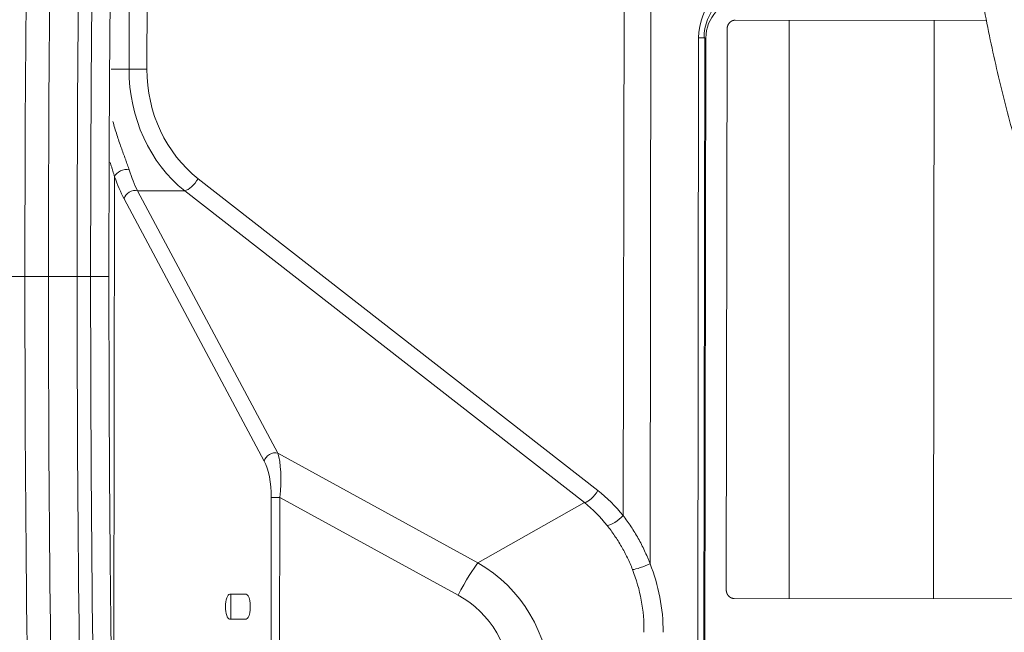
# Model space of a CAD drawing. Header units: millimetres. Extents: x 0 to 594, y 0 to 420.
# Tile 507 of 656: x 201.52 to 211.47, y 319.23 to 325.42. Entities that reach past the tile are written whole.
import ezdxf

# ---------------------------------------------------------------- set-up
doc = ezdxf.new("R2010")
doc.units = ezdxf.units.MM
doc.layers.add('1', color=7, linetype='Continuous', true_color=0xffffff)

msp = doc.modelspace()

# ---------------------------------------------------------------- linework, layer by layer
at = {"layer": '1', "color": 155, "linetype": 'Continuous', "lineweight": 13}
for p, q in [((202.6219, 324.9217), (202.6245, 326.6408)), ((202.806, 326.6406), (202.8034, 324.9214)), ((207.6256, 325.6797), (207.6175, 320.4107)), ((207.897, 325.7259), (207.8881, 319.9241)), ((208.3543, 308.9427), (208.3794, 325.2379)), ((208.4524, 325.235), (208.4273, 308.9453)), ((202.4407, 324.9219), (202.6219, 324.9217)), ((202.4767, 323.8348), (202.4679, 318.1118)), ((203.3203, 323.8147), (207.3609, 320.6641)), ((202.7083, 323.6927), (204.1251, 321.0424)), ((203.1847, 323.692), (202.7083, 323.6927)), ((207.2253, 320.5415), (203.1847, 323.692)), ((203.9895, 320.9607), (202.5727, 323.611)), ((204.1251, 321.0424), (206.1476, 319.9337)), ((204.0422, 309.0918), (204.0599, 320.5943)), ((204.1455, 320.5942), (204.1278, 309.0916)), ((205.9476, 319.6063), (204.1455, 320.5942)), ((206.1476, 319.9337), (207.2253, 320.5415)), ((203.65, 319.6157), (203.65, 319.3658)), ((203.5987, 319.4559), (203.5987, 319.5247))]:
    msp.add_line(p, q, dxfattribs=at)
at = {"layer": '1', "color": 155, "linetype": 'Continuous', "lineweight": 18}
for p, q in [((208.749, 325.4158), (211.2924, 325.4117)), ((209.2954, 325.4147), (209.2954, 319.5716)), ((210.7528, 319.5696), (210.7618, 325.4123)), ((208.6587, 319.6607), (208.6675, 325.3278)), ((208.4162, 308.9426), (208.4412, 325.2378)), ((203.6394, 319.6156), (203.8063, 319.6152)), ((212.4483, 319.5666), (208.74, 319.5725)), ((203.8059, 319.3652), (203.639, 319.3656))]:
    msp.add_line(p, q, dxfattribs=at)
at = {"layer": '1', "color": 155, "linetype": 'Continuous', "lineweight": 13}
for centre, major_axis, ratio, start_param, end_param in [((208.9111, 325.2366), (0.0018, -0.5752), 0.924516, 3.137237, 4.707348), ((208.7992, 325.2342), (0.0012, -0.3751), 0.924516, 3.137237, 4.707348), ((208.3412, 325.2379), (-0.1, 0.0002), 0.000123, 2.776749, 4.321366), ((208.4905, 325.2349), (0.1, -0.0002), 0.000123, 4.197121, 4.321366), ((203.9462, 324.9195), (-0.0019, -1.5), 0.882901, 4.712095, 5.672026), ((202.7299, 324.9215), (-0.15, 0.0002), 0.000123, 4.200683, 5.516916), ((204.0197, 324.9194), (-0.0017, -1.35), 0.900945, 4.712057, 5.671988), ((202.5708, 323.8347), (0.0945, 0.0327), 0.676807, 0.763322, 2.66686), ((203.0137, 324.9209), (-0.0022, -1.5), 0.352802, 5.459161, 5.672168), ((202.9195, 324.921), (-0.0024, -1.6), 0.375784, 5.459161, 5.672169), ((203.2469, 323.8148), (0.0922, 0.1183), 0.405292, 3.591846, 5.017696), ((202.6668, 323.6109), (0.0882, 0.0471), 0.797759, 0.720564, 2.549541), ((204.0837, 320.9605), (0.0882, 0.0471), 0.797759, 0.720564, 2.549541), ((204.0432, 320.669), (-0.032, -0.4357), 0.249113, 1.416489, 2.617985), ((203.949, 320.6692), (0.0257, -0.3496), 0.308599, 1.332424, 2.533919), ((207.2875, 320.6642), (0.0922, 0.1183), 0.405292, 3.591846, 5.017696), ((206.578, 319.2579), (0.1003, -1.6927), 0.850967, 2.268476, 2.49905), ((204.1541, 320.5942), (0.1, -0.0002), 0.000123, 3.48479, 4.626798), ((206.5046, 319.258), (0.0462, -1.5483), 0.843892, 2.291849, 2.522423), ((207.544, 320.4108), (0.1167, 0.0942), 0.33303, 3.628429, 5.10295), ((205.9818, 319.6063), (0.1923, 0.3508), 0.07503, 0.410397, 1.611893), ((205.3516, 318.6078), (-1.1534, -1.0375), 0.965216, 2.449674, 3.449229), ((207.8309, 319.9242), (0.1391, 0.0562), 0.153106, 3.627911, 5.073373), ((206.4945, 319.22), (-0.0664, -1.6934), 0.900506, 1.612622, 2.034641), ((206.4373, 319.22), (-0.1354, -1.5437), 0.896108, 1.656515, 2.078535), ((205.3175, 318.6078), (-0.9662, -0.7041), 0.918998, 2.549992, 3.549547)]:
    msp.add_ellipse(centre, major_axis=major_axis, ratio=ratio, start_param=start_param, end_param=end_param, dxfattribs=at)
at = {"layer": '1', "color": 155, "linetype": 'Continuous', "lineweight": 18}
for centre, major_axis, ratio, start_param, end_param in [((208.873, 325.2367), (-0.0044, -0.4752), 0.922413, 3.148548, 4.718659), ((208.3412, 325.2379), (-0.1, 0.0002), 0.000123, 2.776749, 4.321366), ((203.6392, 319.4906), (-0.0002, -0.125), 0.3365, 3.141462, 6.283054), ((203.8061, 319.4902), (-0.0002, -0.125), 0.3365, 6.283054, 9.424647)]:
    msp.add_ellipse(centre, major_axis=major_axis, ratio=ratio, start_param=start_param, end_param=end_param, dxfattribs=at)
at = {"layer": '1', "color": 155, "linetype": 'Continuous', "lineweight": 13}
for points in [[(201.846, 336.0735), (201.6618, 331.6572), (201.5696, 327.2409), (201.5695, 322.8247)], [(202.5069, 336.0167), (202.3249, 331.6221), (202.2339, 327.2234), (202.2338, 322.8247)], [(201.5697, 322.8247), (199.1037, 322.8247), (196.6378, 322.8247), (194.1718, 322.8247)], [(201.5695, 322.8247), (201.5696, 318.4084), (201.6618, 313.9922), (201.846, 309.5759)], [(202.0973, 322.8247), (202.0007, 322.8247), (201.9041, 322.8247), (201.8075, 322.8247)], [(202.0973, 322.8247), (202.1428, 322.8247), (202.1883, 322.8247), (202.2338, 322.8247)], [(202.5069, 309.6327), (202.3249, 314.027), (202.2339, 318.4258), (202.2338, 322.8247)]]:
    msp.add_open_spline(points, degree=3, dxfattribs=at)
at = {"layer": '1', "color": 155, "linetype": 'Continuous', "lineweight": 18}
for points, degree in [([(201.8075, 322.8247), (201.8076, 327.2319), (201.8987, 331.6391), (202.081, 336.0417)], 3), ([(202.0973, 322.8247), (202.0974, 327.2284), (202.1885, 331.632), (202.3706, 336.0311)], 3), ([(202.4189, 322.8247), (202.4191, 329.4249), (202.6928, 336.0185)], 2), ([(208.6675, 325.3278), (208.6675, 325.3557), (208.6773, 325.3827), (208.6981, 325.4055), (208.7232, 325.4158), (208.749, 325.4158)], 5), ([(202.081, 309.6076), (201.8987, 314.0102), (201.8076, 318.4174), (201.8075, 322.8247)], 3), ([(202.3706, 309.6183), (202.1885, 314.0173), (202.0974, 318.421), (202.0973, 322.8247)], 3), ([(202.6928, 309.6309), (202.4191, 316.2244), (202.4189, 322.8247)], 2), ([(208.74, 319.5725), (208.7142, 319.5726), (208.6893, 319.5831), (208.6682, 319.6057), (208.6587, 319.6329), (208.6587, 319.6607)], 5)]:
    msp.add_open_spline(points, degree=degree, dxfattribs=at)
msp.add_open_spline([(212.025, 334.8983), (211.9958, 334.8311), (211.8903, 334.579), (211.723, 334.1169), (211.535, 333.4979), (211.3729, 332.8475), (211.2369, 332.1709), (211.1274, 331.4724), (211.0448, 330.7566), (210.9894, 330.0285), (210.9616, 329.2929), (210.9613, 328.5549), (210.9886, 327.8195), (211.0433, 327.0919), (211.1252, 326.377), (211.2338, 325.6796), (211.3687, 325.0044), (211.5294, 324.3556), (211.7157, 323.7382), (211.8846, 323.2685), (211.9927, 323.0092), (212.0252, 322.9344)], degree=3, knots=[0, 0, 0, 0, 0.021143, 0.078157, 0.134902, 0.191393, 0.247673, 0.303787, 0.359775, 0.415673, 0.471514, 0.527331, 0.58315, 0.638994, 0.694891, 0.750874, 0.806979, 0.863246, 0.919721, 0.976457, 1, 1, 1, 1], dxfattribs=at)
at = {"layer": '1', "color": 155, "linetype": 'Continuous', "lineweight": 13}
for points, knots in [([(202.4591, 324.3918), (202.4654, 324.3688), (202.4718, 324.3461), (202.4852, 324.3014), (202.4921, 324.2793), (202.5061, 324.2357), (202.5133, 324.2143), (202.5278, 324.172), (202.5351, 324.1511), (202.5498, 324.1101), (202.5571, 324.0899), (202.5716, 324.0502), (202.5788, 324.0306), (202.5875, 324.0066), (202.5892, 324.0018), (202.5927, 323.9923), (202.5944, 323.9876), (202.5994, 323.9736), (202.6027, 323.9644), (202.6122, 323.9372), (202.6183, 323.9196), (202.6238, 323.9025)], [0, 0, 0, 0, 0.125, 0.125, 0.25, 0.25, 0.375, 0.375, 0.5, 0.5, 0.625, 0.625, 0.75, 0.75, 0.78125, 0.78125, 0.8125, 0.8125, 0.875, 0.875, 1, 1, 1, 1]), ([(202.4767, 323.8348), (202.4711, 323.8537), (202.465, 323.873), (202.4556, 323.9028), (202.4508, 323.9179), (202.4458, 323.9332), (202.4425, 323.9435), (202.4408, 323.9486), (202.4364, 323.9624), (202.4336, 323.971), (202.4308, 323.9797)], [0, 0, 0, 0, 0.414379, 0.414379, 0.621568, 0.725163, 0.725163, 0.828758, 0.828758, 1, 1, 1, 1]), ([(201.8255, 322.8247), (201.805, 322.8247), (201.7835, 322.8247), (201.7038, 322.8247), (201.64, 322.8247), (201.5695, 322.8247)], [0, 0, 0, 0, 0.283283, 0.283283, 1, 1, 1, 1]), ([(202.2339, 322.8247), (202.2777, 322.8247), (202.3135, 322.8247), (202.3697, 322.8247), (202.39, 322.8247), (202.4149, 322.8247), (202.4202, 322.8247), (202.4189, 322.8247)], [0, 0, 0, 0, 0.339457, 0.339457, 0.678913, 0.678913, 1, 1, 1, 1]), ([(207.6175, 320.4107), (207.6452, 320.3743), (207.6717, 320.3368), (207.7221, 320.2598), (207.7461, 320.2203), (207.7914, 320.1392), (207.8127, 320.0976), (207.8425, 320.0337), (207.857, 320.0014), (207.8728, 319.963), (207.8794, 319.9464), (207.8838, 319.9353), (207.8859, 319.9297), (207.8881, 319.9241)], [0, 0, 0, 0, 0.25, 0.25, 0.5, 0.5, 0.75, 0.75, 0.875, 0.9375, 0.96875, 0.96875, 1, 1, 1, 1]), ([(207.712, 319.8645), (207.6957, 319.9057), (207.6781, 319.9458), (207.6402, 320.024), (207.6199, 320.0621), (207.577, 320.1362), (207.5542, 320.1722), (207.5066, 320.2423), (207.4816, 320.2764), (207.4555, 320.3094)], [0, 0, 0, 0, 0.25, 0.25, 0.5, 0.5, 0.75, 0.75, 1, 1, 1, 1])]:
    msp.add_open_spline(points, degree=3, knots=knots, dxfattribs=at)

doc.saveas('drawing.dxf')
